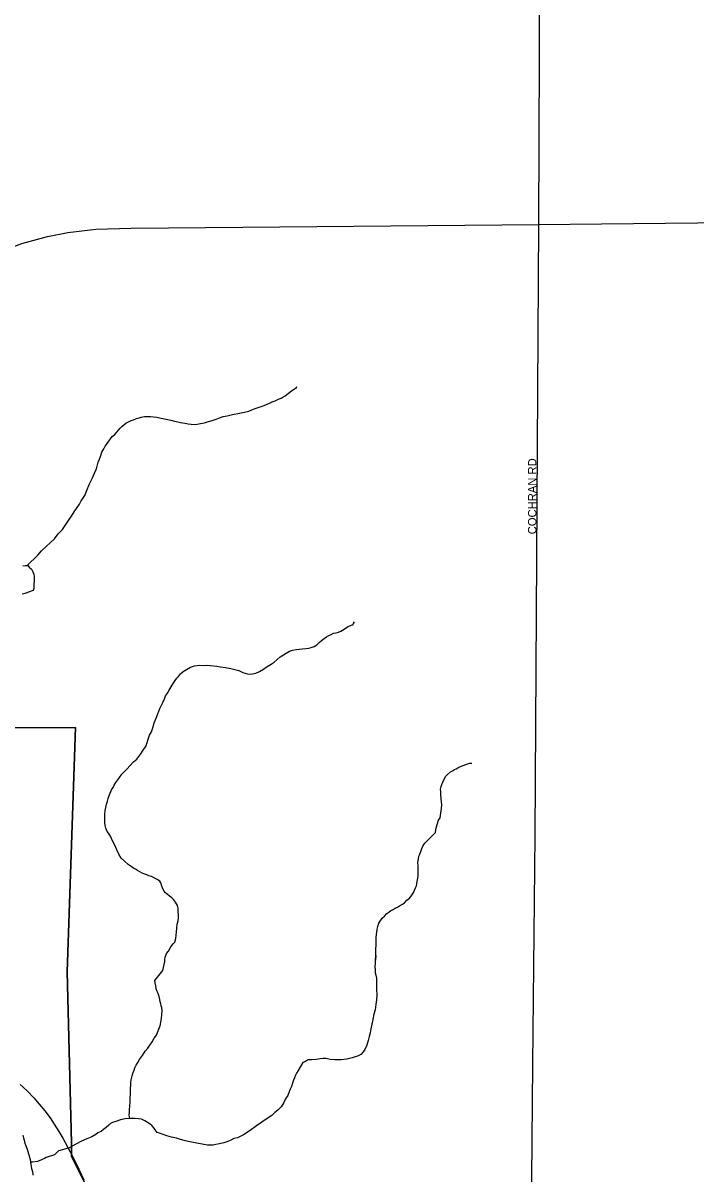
# Model space of a CAD drawing. Extents: x 2010165 to 2382125, y 1060529 to 1407316.
# Drawn here: x 2248464 to 2252478, y 1229900 to 1236761 of the extents above; entities that cross this region are included whole.
import ezdxf

# ---------------------------------------------------------------- set-up
doc = ezdxf.new("R2010")
doc.units = 0
for name, color, linetype in [('GM_X_City_Street', 7, 'Continuous'), ('GM_X_City_Street_Text', 7, 'Continuous'), ('GM_X_Corporation', 7, 'Continuous'), ('GM_X_Minor_Lake', 7, 'Continuous'), ('GM_X_Minor_River', 7, 'Continuous'), ('GM_X_Rail_Line', 7, 'Continuous')]:
    doc.layers.add(name, color=color, linetype=linetype)

msp = doc.modelspace()

# ---------------------------------------------------------------- linework, layer by layer
at = {"layer": 'GM_X_City_Street'}
for points in [[(2251492.5, 1229164.8), (2251493, 1229190.7), (2251504.2, 1230552.6), (2251519.6, 1231916.1), (2251540.9, 1235559.4), (2251556.4, 1239592.7)], [(2251914.1, 1235563.4), (2255933.7, 1235606), (2256142, 1235597.7), (2256236, 1235602.5), (2256286, 1235608.9), (2256336.2, 1235624)], [(2246108.8, 1234878), (2246230.4, 1234891.1), (2246438.9, 1234915), (2247008, 1234991), (2247283.9, 1235021.4), (2247412, 1235040.9), (2247522.8, 1235062.7), (2247666.6, 1235102), (2247788.3, 1235159.2), (2247911.8, 1235232.4), (2248071.4, 1235302), (2248456.2, 1235446.6), (2248608.9, 1235488.6), (2248730.9, 1235512.2), (2248897.5, 1235531.7), (2249108.7, 1235536.8), (2249775, 1235542.9), (2251540.9, 1235559.4), (2251914.1, 1235563.4)]]:
    msp.add_lwpolyline(points, dxfattribs=at)
at = {"layer": 'GM_X_Corporation'}
msp.add_lwpolyline([(2254855.2, 1229128.3), (2251493, 1229190.7), (2251484.4, 1228757.3), (2249389.7, 1228825.5), (2249201.4, 1229112.5), (2249110, 1229292), (2249026.7, 1229457.6), (2248925.1, 1229657.1), (2248809.2, 1229894.6), (2248766.5, 1229976.4), (2248752.3, 1230004.3), (2248753.7, 1230084.5), (2248727.7, 1231104.4), (2248776.1, 1232560.7), (2246136.3, 1232547.6), (2246108.8, 1234878), (2246004.3, 1240927.7), (2246011.7, 1241910.2), (2246000.2, 1243592.4), (2246114.5, 1248998.5), (2248239.5, 1249042.9), (2252116, 1249143.3), (2252796.4, 1249155.3)], dxfattribs=at)
msp.add_lwpolyline([(2246136.3, 1232547.6), (2248776.1, 1232560.7), (2248727.7, 1231104.4), (2248753.7, 1230084.5), (2248752.3, 1230004.3), (2248766.5, 1229976.4), (2248809.2, 1229894.6), (2248925.1, 1229657.1), (2249026.7, 1229457.6), (2249110, 1229292), (2249201.4, 1229112.5), (2249389.7, 1228825.5), (2251484.4, 1228757.3), (2251493, 1229190.7), (2254855.2, 1229128.3), (2254852.4, 1227182.3), (2255404.7, 1227157.2), (2255407.5, 1224485.8), (2256830.1, 1224436.2), (2256785.8, 1221800.9), (2246201.6, 1221908.5), (2246176, 1224707.9), (2246105, 1230155), (2246136.3, 1231251.8)], close=True, dxfattribs=at)
at = {"layer": 'GM_X_Minor_Lake'}
msp.add_lwpolyline([(2248461.7, 1233525.3), (2248477.7, 1233527.4), (2248491.7, 1233527.5), (2248499.9, 1233517.5), (2248514, 1233505.6), (2248522.2, 1233489.5), (2248528.3, 1233475.5), (2248530.5, 1233459.5), (2248530.6, 1233445.4), (2248530.8, 1233431.3), (2248528.9, 1233417.2), (2248529, 1233401.2), (2248529.1, 1233389.1), (2248525.2, 1233377), (2248475.2, 1233360.6), (2248459.1, 1233356.5)], dxfattribs=at)
at = {"layer": 'GM_X_Minor_River'}
for points in [[(2248488.6, 1233527.5), (2248551.4, 1233588.2), (2248573.3, 1233614.5), (2248601.2, 1233640.8), (2248627.1, 1233663.1), (2248651, 1233685.3), (2248672.8, 1233715.6), (2248698.6, 1233741.9), (2248718.5, 1233770.2), (2248734.3, 1233794.4), (2248752.1, 1233820.6), (2248768, 1233846.8), (2248785.8, 1233873.1), (2248799.7, 1233893.3), (2248811.6, 1233911.4), (2248825.4, 1233931.6), (2248835.3, 1233947.8), (2248843.2, 1233969.9), (2248860.9, 1234014.2), (2248878.6, 1234048.5), (2248890.4, 1234076.7), (2248900.3, 1234098.9), (2248904.2, 1234111), (2248911.9, 1234143.2), (2248919.8, 1234161.3), (2248925.7, 1234177.4), (2248933.5, 1234201.6), (2248945.3, 1234221.8), (2248953.2, 1234237.9), (2248961.2, 1234248), (2248994.9, 1234296.5), (2249010.8, 1234308.6), (2249022.8, 1234320.8), (2249032.7, 1234332.9), (2249042.6, 1234345), (2249052.6, 1234355.1), (2249076.5, 1234375.4), (2249092.5, 1234383.5), (2249108.5, 1234391.6), (2249122.5, 1234395.8), (2249140.5, 1234403.9), (2249156.5, 1234408), (2249168.5, 1234410.1), (2249188.6, 1234414.3), (2249198.6, 1234414.3), (2249208.7, 1234414.4), (2249224.7, 1234414.5), (2249242.8, 1234412.6), (2249262.9, 1234410.8), (2249287, 1234404.9), (2249317.2, 1234399.1), (2249345.4, 1234393.2), (2249367.5, 1234387.3), (2249387.6, 1234383.4), (2249403.7, 1234379.5), (2249417.8, 1234377.6), (2249429.8, 1234375.7), (2249448, 1234371.8), (2249466, 1234369.9), (2249492.2, 1234368.1), (2249522.2, 1234372.3), (2249546.3, 1234376.5), (2249570.3, 1234384.7), (2249592.3, 1234390.8), (2249616.4, 1234399), (2249636.4, 1234407.2), (2249658.4, 1234415.4), (2249682.4, 1234419.6), (2249712.5, 1234427.8), (2249754.6, 1234434.1), (2249784.6, 1234440.3), (2249810.7, 1234446.5), (2249828.7, 1234454.7), (2249848.7, 1234462.9), (2249866.7, 1234469), (2249878.7, 1234473.1), (2249892.7, 1234477.2), (2249934.8, 1234493.6), (2249954.7, 1234503.8), (2249968.8, 1234507.9), (2249980.8, 1234514), (2249992.7, 1234520.1), (2250002.8, 1234524.2), (2250012.7, 1234530.3), (2250026.7, 1234538.4), (2250046.7, 1234554.6), (2250064.6, 1234568.8), (2250076.6, 1234576.9), (2250088.6, 1234583), (2250092.6, 1234583), (2250096.5, 1234593.1)], [(2249391.1, 1232864.3), (2249403, 1232880.5), (2249419, 1232894.6), (2249438.9, 1232906.8), (2249462.9, 1232921.1), (2249486.9, 1232929.2), (2249502.9, 1232931.4), (2249519, 1232933.5), (2249539.1, 1232931.6), (2249557.2, 1232931.7), (2249579.3, 1232929.9), (2249599.4, 1232928), (2249619.4, 1232926.1), (2249641.6, 1232922.2), (2249671.7, 1232918.4), (2249703.9, 1232912.6), (2249736.1, 1232904.8), (2249750.2, 1232900.8), (2249762.3, 1232894.9), (2249774.4, 1232888.9), (2249788.5, 1232885), (2249802.6, 1232881.1), (2249816.6, 1232879.2), (2249832.7, 1232881.3), (2249852.7, 1232885.4), (2249874.7, 1232895.6), (2249898.7, 1232907.9), (2249920.6, 1232924.1), (2249944.6, 1232938.3), (2249962.6, 1232950.5), (2249980.5, 1232966.7), (2249998.4, 1232982.9), (2250054.3, 1233015.4), (2250072.3, 1233021.5), (2250092.4, 1233025.7), (2250110.4, 1233027.8), (2250128.5, 1233029.9), (2250152.6, 1233032.1), (2250168.6, 1233034.2), (2250182.6, 1233038.3), (2250200.6, 1233044.5), (2250216.6, 1233054.6), (2250230.6, 1233066.8), (2250244.5, 1233078.9), (2250260.5, 1233091.1), (2250274.4, 1233101.2), (2250288.4, 1233109.4), (2250302.4, 1233115.5), (2250316.4, 1233123.6), (2250332.4, 1233125.8), (2250346.5, 1233129.8), (2250360.4, 1233136), (2250380.4, 1233148.2), (2250400.4, 1233160.3), (2250416.4, 1233168.5), (2250426.4, 1233172.6), (2250432.4, 1233172.6), (2250434.3, 1233180.7), (2250440.3, 1233190.8)], [(2249298.7, 1231112.1), (2249309.9, 1231165.8), (2249309.7, 1231179.8), (2249311.6, 1231191.9), (2249315.6, 1231202), (2249319.5, 1231214.1), (2249331.4, 1231228.2), (2249345.2, 1231254.4), (2249359.1, 1231270.6), (2249369.1, 1231280.7), (2249374.9, 1231302.8), (2249376.7, 1231322.9), (2249378.6, 1231343.1), (2249380.4, 1231365.2), (2249384.2, 1231389.3), (2249388.1, 1231401.4), (2249391.9, 1231421.5), (2249391.8, 1231431.6), (2249391.7, 1231445.6), (2249389.6, 1231459.7), (2249389.5, 1231469.7), (2249389.4, 1231481.8), (2249385.2, 1231499.8), (2249373, 1231519.9), (2249360.8, 1231535.8), (2249350.7, 1231545.8), (2249338.5, 1231555.8), (2249324.4, 1231567.8), (2249314.3, 1231575.7), (2249306.1, 1231585.7), (2249298, 1231599.7), (2249291.8, 1231615.8), (2249285.6, 1231635.8), (2249279.5, 1231645.8), (2249263.3, 1231655.8), (2249231.1, 1231673.6), (2249215, 1231677.6), (2249202.9, 1231683.5), (2249190.8, 1231687.4), (2249174.7, 1231693.4), (2249160.5, 1231701.3), (2249146.4, 1231709.3), (2249134.3, 1231717.2), (2249122.2, 1231723.2), (2249108.1, 1231733.1), (2249091.9, 1231745.1), (2249069.6, 1231765), (2249049.4, 1231783), (2249035.1, 1231805), (2249022.9, 1231831), (2249010.6, 1231859.1), (2248998.3, 1231885.1), (2248986, 1231913.2), (2248973.8, 1231931.2), (2248965.7, 1231941.2), (2248957.5, 1231961.2), (2248953.3, 1231977.2), (2248951.1, 1231995.3), (2248950.9, 1232017.4), (2248952.7, 1232041.6), (2248954.5, 1232065.7), (2248958.4, 1232083.8), (2248962.2, 1232103.9), (2248968.1, 1232122), (2248971.9, 1232138.1), (2248977.8, 1232156.3), (2248983.7, 1232170.4), (2248991.6, 1232188.5), (2249001.5, 1232202.6), (2249007.4, 1232216.7), (2249017.3, 1232232.9), (2249029.2, 1232249), (2249039.1, 1232263.2), (2249053, 1232283.3), (2249082.8, 1232311.7), (2249102.7, 1232333.9), (2249122.6, 1232356.1), (2249142.5, 1232372.4), (2249154.4, 1232388.5), (2249166.3, 1232404.7), (2249176.2, 1232420.8), (2249188.1, 1232437), (2249196.1, 1232447.1), (2249217.5, 1232515.5), (2249229.4, 1232535.7), (2249237.2, 1232559.9), (2249247, 1232588.1), (2249258.8, 1232616.3), (2249268.6, 1232642.5), (2249280.4, 1232674.7), (2249292.2, 1232698.9), (2249300.1, 1232715), (2249308, 1232731.1), (2249313.8, 1232749.3), (2249325.7, 1232765.4), (2249335.6, 1232783.6), (2249347.5, 1232803.7), (2249359.3, 1232823.9), (2249371.2, 1232842.1), (2249381.2, 1232854.2), (2249391.1, 1232864.3)], [(2250563.6, 1231127), (2250568.4, 1231202.2), (2250566.7, 1231174.1), (2250568.4, 1231202.2), (2250568.2, 1231226.3), (2250568, 1231244.4), (2250569.9, 1231262.5), (2250569.8, 1231274.6), (2250569.6, 1231294.7), (2250569.5, 1231308.7), (2250577.1, 1231359), (2250580.9, 1231375.1), (2250586.8, 1231395.3), (2250598.7, 1231413.4), (2250606.6, 1231423.5), (2250620.5, 1231435.7), (2250634.5, 1231451.8), (2250646.4, 1231459.9), (2250658.4, 1231470.1), (2250672.4, 1231476.2), (2250684.4, 1231484.3), (2250698.4, 1231490.4), (2250710.3, 1231498.6), (2250728.3, 1231508.7), (2250740.3, 1231516.8), (2250754.2, 1231531), (2250770.2, 1231543.2), (2250780.1, 1231555.3), (2250788, 1231567.4), (2250796, 1231579.5), (2250799.9, 1231591.6), (2250805.8, 1231605.7), (2250811.7, 1231617.8), (2250813.6, 1231629.8), (2250815.4, 1231643.9), (2250819.3, 1231662), (2250821.2, 1231676.1), (2250821, 1231692.2), (2250820.9, 1231704.2), (2250820.8, 1231720.3), (2250820.6, 1231738.4), (2250818.5, 1231754.5), (2250820.4, 1231768.6), (2250822.3, 1231778.6), (2250824.2, 1231794.7), (2250830.1, 1231806.8), (2250834, 1231816.9), (2250843.8, 1231839), (2250851.7, 1231857.2), (2250861.6, 1231871.3), (2250875.5, 1231885.5), (2250887.5, 1231897.6), (2250897.4, 1231907.7), (2250925.3, 1231936), (2250929.1, 1231962.2), (2250942.7, 1232008.5), (2250952.6, 1232022.6), (2250956.4, 1232050.8), (2250960.2, 1232078.9), (2250962, 1232099.1), (2250957.6, 1232135.2), (2250955.4, 1232161.3), (2250955.3, 1232177.4), (2250955.1, 1232193.4), (2250959, 1232209.5), (2250962.9, 1232221.6), (2250968.8, 1232235.7), (2250976.7, 1232253.9), (2250986.6, 1232270), (2250996.5, 1232280.1), (2251014.4, 1232296.3), (2251026.4, 1232302.4), (2251038.4, 1232310.5), (2251048.4, 1232314.6), (2251058.4, 1232320.7), (2251074.4, 1232328.9), (2251090.4, 1232335), (2251104.4, 1232341.1), (2251116.4, 1232345.2), (2251126.4, 1232349.3), (2251136.4, 1232349.4), (2251138.4, 1232349.4), (2251140.4, 1232349.4)], [(2250564, 1231127), (2250564.8, 1231098.8), (2250568.8, 1231084.8), (2250572.9, 1231066.7), (2250572.9, 1231048.6), (2250572.9, 1231026.6), (2250572.9, 1230998.5), (2250574.9, 1230968.4), (2250572.9, 1230938.3), (2250568.9, 1230910.2), (2250564.9, 1230878.1), (2250556.9, 1230852), (2250550.9, 1230819.9), (2250544.9, 1230791.8), (2250538.9, 1230765.7), (2250534.9, 1230741.6), (2250528.9, 1230719.6), (2250522.9, 1230695.5), (2250514.8, 1230667.4), (2250502.8, 1230641.3), (2250492.8, 1230627.3), (2250478.8, 1230611.2), (2250458.7, 1230601.2), (2250444.6, 1230597.2), (2250426.6, 1230591.1), (2250394.5, 1230583.1), (2250362.4, 1230579.1), (2250324.2, 1230579.1), (2250296.1, 1230581), (2250280.1, 1230585.1), (2250270, 1230587.1), (2250254, 1230587), (2250235.9, 1230585), (2250211.8, 1230581), (2250185.7, 1230579), (2250165.7, 1230579), (2250145.6, 1230568.9), (2250133.6, 1230564.9), (2250119.5, 1230540.8), (2250105.5, 1230516.8), (2250095.5, 1230500.7), (2250089.4, 1230488.7), (2250083.4, 1230472.6), (2250077.4, 1230458.6), (2250071.4, 1230440.5), (2250065.4, 1230420.4), (2250057.4, 1230404.4), (2250051.4, 1230388.3), (2250043.3, 1230368.3), (2250029.3, 1230348.2), (2250019.3, 1230326.1), (2250003.2, 1230300), (2249983.2, 1230280), (2249965.1, 1230265.9), (2249947.1, 1230247.8), (2249921, 1230229.8), (2249888.9, 1230207.7), (2249856.8, 1230185.6), (2249818.7, 1230159.5), (2249778.5, 1230133.4), (2249742.4, 1230115.3), (2249722.3, 1230111.3), (2249704.3, 1230101.3), (2249686.2, 1230093.2), (2249662.1, 1230085.2), (2249636.1, 1230079.2), (2249614, 1230075.1), (2249597.9, 1230071.1), (2249581.9, 1230071.1), (2249563.8, 1230071.1), (2249541.7, 1230075.1), (2249449.4, 1230093.1), (2249425.3, 1230099.2), (2249403.2, 1230105.2), (2249379.2, 1230113.2), (2249349, 1230119.2), (2249320.9, 1230127.2), (2249298.9, 1230135.2), (2249278.8, 1230143.2), (2249264.7, 1230147.2), (2249252.7, 1230163.3), (2249246.7, 1230173.3), (2249232.6, 1230189.4), (2249222.6, 1230197.4), (2249212.5, 1230203.4), (2249200.5, 1230209.4), (2249190.4, 1230215.4), (2249170.4, 1230225.4), (2249152.3, 1230227.4), (2249130.2, 1230229.4), (2249104.1, 1230229.4), (2249074, 1230227.4), (2249045.9, 1230221.4), (2249017.8, 1230213.3), (2248997.8, 1230207.3), (2248985.7, 1230201.3), (2248975.7, 1230191.3), (2248959.7, 1230177.2)], [(2249101.2, 1230229.2), (2249096.1, 1230251.5), (2249098.1, 1230265.6), (2249098.1, 1230283.6), (2249100.1, 1230303.7), (2249102.1, 1230327.8), (2249102.1, 1230343.8), (2249102.1, 1230355.8), (2249104.1, 1230373.9), (2249104.1, 1230389.9), (2249104.1, 1230410), (2249106.1, 1230430.1), (2249106, 1230444.1), (2249108, 1230460.2), (2249114.1, 1230484.2), (2249120.1, 1230504.3), (2249126.1, 1230518.4), (2249130.1, 1230532.4), (2249138.1, 1230548.5), (2249148.1, 1230564.5), (2249158.2, 1230582.6), (2249176.2, 1230606.7), (2249192.3, 1230630.7), (2249208.3, 1230648.8), (2249220.3, 1230666.9), (2249234.4, 1230686.9), (2249246.4, 1230709), (2249260.5, 1230727.1), (2249270.5, 1230753.2), (2249282.5, 1230783.3), (2249288.5, 1230815.4), (2249292.5, 1230845.5), (2249294.5, 1230875.6), (2249292.5, 1230889.6), (2249288.5, 1230901.6), (2249286.5, 1230913.7), (2249282.4, 1230925.7), (2249280.4, 1230939.8), (2249276.4, 1230957.8), (2249270.4, 1230975.9), (2249264.3, 1230987.9), (2249258.3, 1231003.9), (2249256.3, 1231022), (2249252.3, 1231038.1), (2249250.3, 1231052.1), (2249298.7, 1231112.1)], [(2248461.9, 1230130.9), (2248466, 1230114.8), (2248470, 1230100.8), (2248474, 1230082.7), (2248480, 1230066.7), (2248488.1, 1230046.6), (2248506.2, 1229986.4), (2248510.2, 1229956.3), (2248514.2, 1229932.2), (2248520.2, 1229914.2), (2248522.3, 1229892.1)], [(2248959.7, 1230177.2), (2248943.6, 1230165.2), (2248929.6, 1230153.1), (2248909.5, 1230145.1), (2248897.5, 1230135.1), (2248873.4, 1230121), (2248845.3, 1230108.9), (2248813.2, 1230094.9), (2248779.1, 1230076.8), (2248738.9, 1230054.7), (2248704.8, 1230044.7), (2248684.8, 1230038.6), (2248674.7, 1230036.6), (2248650.7, 1230014.6), (2248602.5, 1229998.5), (2248592.5, 1229992.5), (2248574.4, 1229984.4), (2248550.3, 1229974.4), (2248520.2, 1229970.4), (2248510.2, 1229970.4), (2248510.2, 1229970.4), (2248510.2, 1229968.4)]]:
    msp.add_lwpolyline(points, dxfattribs=at)
at = {"layer": 'GM_X_Rail_Line'}
msp.add_lwpolyline([(2248447.5, 1230433.5), (2248487.7, 1230395.7), (2248527.8, 1230354), (2248561, 1230316.5), (2248593.1, 1230276.8), (2248625.5, 1230233.9), (2248649.8, 1230196.9), (2248677.6, 1230152.9), (2248701.2, 1230113.1), (2248744.4, 1230031.3), (2248782.2, 1229957.9), (2248825.9, 1229865.3)], dxfattribs=at)

# ---------------------------------------------------------------- texts
at = {"layer": 'GM_X_City_Street_Text'}
msp.add_text('COCHRAN RD', height=50, rotation=90, dxfattribs=at).set_placement((2251526.3, 1233712.8))

doc.saveas('drawing.dxf')
